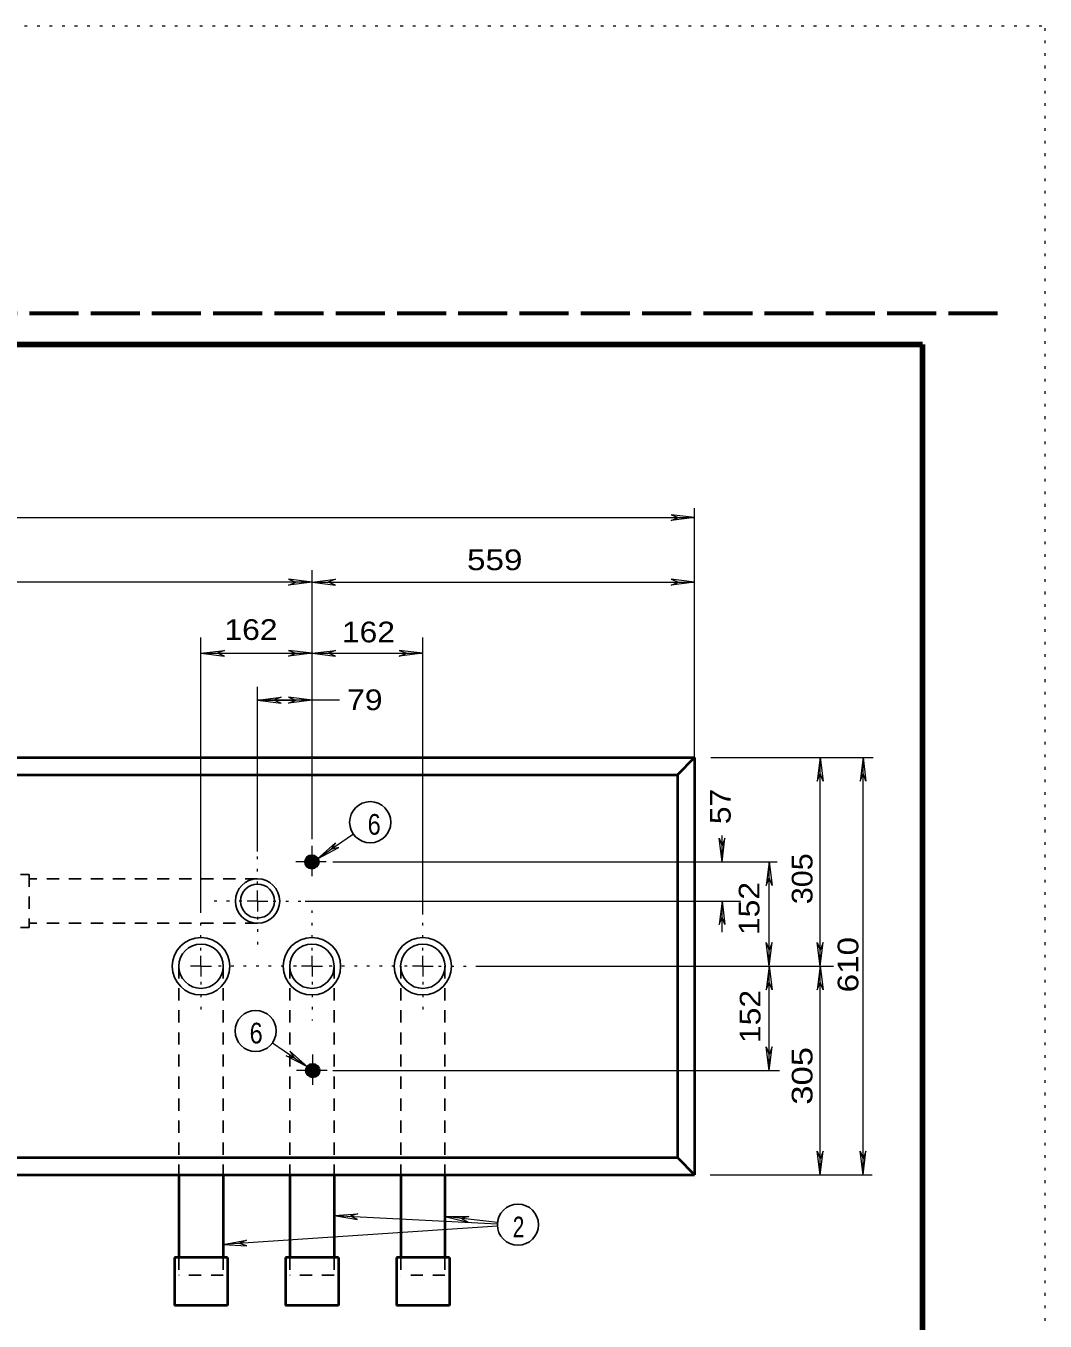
# Model space of a CAD drawing. Extents: x 312583 to 312854, y 144419 to 144597.
# Drawn here: x 312816.07 to 312853.5, y 144549.21 to 144596.78 of the extents above; entities that cross this region are included whole.
import ezdxf

# ---------------------------------------------------------------- set-up
doc = ezdxf.new("R2010")
doc.units = 0
doc.header["$LTSCALE"] = 0.3
for name, pattern in [('DOTTED', [1.5, 0.3, -1.2]), ('LONG_DASHED', [7.5, 6, -1.5]), ('SHORT_DASHED', [2.7, 1.5, -1.2])]:
    doc.linetypes.add(name, pattern=pattern)
for name, color, linetype, lineweight in [('1', 7, 'Continuous', 25), ('2', 7, 'Continuous', 13), ('63', 7, 'DOTTED', 13)]:
    doc.layers.add(name, color=color, linetype=linetype, lineweight=lineweight)

msp = doc.modelspace()

# ---------------------------------------------------------------- linework, layer by layer
at = {"layer": '1', "linetype": 'LONG_DASHED', "lineweight": 60}
msp.add_line((312851.75, 144586.2246), (312583.526, 144586.2246), dxfattribs=at)
at = {"layer": '1', "lineweight": 158}
msp.add_line((312849, 144423.1446), (312849, 144585.0846), dxfattribs=at)
at = {"layer": '1', "lineweight": 40}
for p, q in [((312778.0166, 144569.9153), (312840.6303, 144569.9153)), ((312839.994, 144569.2713), (312840.6303, 144569.9153)), ((312840.6303, 144569.9153), (312840.6303, 144554.5819)), ((312778.6606, 144569.2713), (312839.994, 144569.2713)), ((312839.994, 144569.2713), (312839.994, 144555.2183)), ((312778.6606, 144555.2183), (312839.994, 144555.2183)), ((312839.994, 144555.2183), (312840.6303, 144554.5819)), ((312778.0166, 144554.5819), (312840.6303, 144554.5819)), ((312821.686, 144554.5819), (312821.686, 144551.5459)), ((312823.319, 144554.5819), (312823.319, 144551.5459)), ((312825.757, 144554.5819), (312825.757, 144551.5459)), ((312827.39, 144554.5819), (312827.39, 144551.5459)), ((312829.8356, 144554.5819), (312829.8356, 144551.5459)), ((312831.461, 144554.5819), (312831.461, 144551.5459)), ((312821.525, 144551.5459), (312821.525, 144549.7903)), ((312823.4723, 144551.5459), (312821.525, 144551.5459)), ((312823.4723, 144551.5459), (312823.4723, 144549.7903)), ((312825.6036, 144551.5459), (312825.6036, 144549.7903)), ((312827.551, 144551.5459), (312825.6036, 144551.5459)), ((312827.551, 144551.5459), (312827.551, 144549.7903)), ((312829.6746, 144551.5459), (312829.6746, 144549.7903)), ((312831.622, 144551.5459), (312829.6746, 144551.5459)), ((312831.622, 144551.5459), (312831.622, 144549.7903)), ((312823.4723, 144549.7903), (312821.525, 144549.7903)), ((312827.551, 144549.7903), (312825.6036, 144549.7903)), ((312831.622, 144549.7903), (312829.6746, 144549.7903))]:
    msp.add_line(p, q, dxfattribs=at)
at = {"layer": '1', "linetype": 'SHORT_DASHED'}
for p, q in [((312815.8746, 144565.6143), (312816.189, 144565.6143)), ((312816.189, 144565.6143), (312816.189, 144563.6669)), ((312824.5763, 144565.4533), (312816.189, 144565.4533)), ((312824.5763, 144563.8279), (312816.189, 144563.8279)), ((312815.8746, 144563.6669), (312816.189, 144563.6669)), ((312821.686, 144562.2486), (312821.686, 144554.5819)), ((312823.319, 144562.2486), (312823.319, 144554.5819)), ((312825.757, 144562.2486), (312825.757, 144554.5819)), ((312827.39, 144562.2486), (312827.39, 144554.5819)), ((312829.8356, 144562.2486), (312829.8356, 144554.5819)), ((312831.461, 144562.2486), (312831.461, 144554.5819)), ((312821.686, 144551.5459), (312821.686, 144550.9019)), ((312823.319, 144551.5459), (312823.319, 144550.9019)), ((312825.757, 144551.5459), (312825.757, 144550.9019)), ((312827.39, 144551.5459), (312827.39, 144550.9019)), ((312829.8356, 144551.5459), (312829.8356, 144550.9019)), ((312831.461, 144551.5459), (312831.461, 144550.9019)), ((312823.319, 144550.9019), (312821.686, 144550.9019)), ((312827.39, 144550.9019), (312825.757, 144550.9019)), ((312831.461, 144550.9019), (312829.8356, 144550.9019))]:
    msp.add_line(p, q, dxfattribs=at)
at = {"layer": '1', "lineweight": 158}
msp.add_lwpolyline([(312616.5, 144423.1446), (312616.5, 144585.0846), (312849, 144585.0846)], dxfattribs=at)
at = {"layer": '1', "lineweight": 40}
for centre, radius in [((312826.5741, 144566.0787), 0.2396), ((312826.5741, 144566.0787), 0.2156), ((312826.5741, 144566.0787), 0.1941), ((312826.5741, 144566.0787), 0.1747), ((312826.5741, 144566.0787), 0.1572), ((312826.5741, 144566.0787), 0.1415), ((312826.5741, 144566.0787), 0.1273), ((312826.5741, 144566.0787), 0.1146), ((312826.5741, 144566.0787), 0.1031), ((312826.5741, 144566.0787), 0.0928), ((312826.5741, 144566.0787), 0.0835), ((312826.5741, 144566.0787), 0.0752), ((312826.5741, 144566.0787), 0.0677), ((312826.5741, 144566.0787), 0.0609), ((312826.5741, 144566.0787), 0.0548), ((312826.6061, 144558.4121), 0.2396), ((312826.6061, 144558.4121), 0.2156), ((312826.6061, 144558.4121), 0.1941), ((312826.6061, 144558.4121), 0.1747), ((312826.6061, 144558.4121), 0.1572), ((312826.6061, 144558.4121), 0.1415), ((312826.6061, 144558.4121), 0.1273), ((312826.6061, 144558.4121), 0.1146), ((312826.6061, 144558.4121), 0.1031), ((312826.6061, 144558.4121), 0.0928), ((312826.6061, 144558.4121), 0.0835), ((312826.6061, 144558.4121), 0.0752), ((312826.6061, 144558.4121), 0.0677), ((312826.6061, 144558.4121), 0.0609), ((312826.6061, 144558.4121), 0.0548)]:
    msp.add_circle(centre, radius, dxfattribs=at)
at = {"layer": '1'}
for centre, radius in [((312824.5776, 144564.6412), 0.8146), ((312824.5776, 144564.6412), 0.6232), ((312822.5012, 144562.2454), 1.0542), ((312826.5741, 144562.2454), 1.0542), ((312830.647, 144562.2454), 1.0542), ((312822.5012, 144562.2454), 0.8146), ((312826.5741, 144562.2454), 0.8146), ((312830.647, 144562.2454), 0.8146)]:
    msp.add_circle(centre, radius, dxfattribs=at)
at = {"layer": '2'}
for p, q in [((312840.6303, 144569.9153), (312840.6303, 144579.0769)), ((312778.0166, 144578.7243), (312840.6303, 144578.7243)), ((312839.764, 144578.8316), (312840.04, 144578.7243)), ((312840.6303, 144578.7243), (312839.764, 144578.8316)), ((312839.764, 144578.6169), (312840.04, 144578.7243)), ((312840.6303, 144578.7243), (312839.764, 144578.6169)), ((312826.5773, 144566.9176), (312826.5773, 144576.7999)), ((312826.5773, 144576.3553), (312802.297, 144576.3553)), ((312825.711, 144576.4626), (312825.987, 144576.3553)), ((312826.5773, 144576.3553), (312825.711, 144576.4626)), ((312825.711, 144576.2479), (312825.987, 144576.3553)), ((312826.5773, 144576.3553), (312825.711, 144576.2479)), ((312826.5773, 144576.3553), (312827.4436, 144576.4626)), ((312826.5773, 144576.3553), (312840.6303, 144576.3553)), ((312826.5773, 144576.3553), (312827.4436, 144576.2479)), ((312827.4436, 144576.4626), (312827.1676, 144576.3553)), ((312827.4436, 144576.2479), (312827.1676, 144576.3553)), ((312839.764, 144576.4626), (312840.04, 144576.3553)), ((312840.6303, 144576.3553), (312839.764, 144576.4626)), ((312839.764, 144576.2479), (312840.04, 144576.3553)), ((312840.6303, 144576.3553), (312839.764, 144576.2479)), ((312822.4986, 144564.2343), (312822.4986, 144574.3159)), ((312830.6483, 144564.1423), (312830.6483, 144574.3159)), ((312822.4986, 144573.7409), (312823.365, 144573.8483)), ((312822.4986, 144573.7409), (312823.365, 144573.6336)), ((312822.4986, 144573.7409), (312826.5773, 144573.7409)), ((312823.365, 144573.8483), (312823.089, 144573.7409)), ((312823.365, 144573.6336), (312823.089, 144573.7409)), ((312825.711, 144573.8483), (312825.987, 144573.7409)), ((312826.5773, 144573.7409), (312825.711, 144573.8483)), ((312825.711, 144573.6336), (312825.987, 144573.7409)), ((312826.5773, 144573.7409), (312825.711, 144573.6336)), ((312826.5773, 144573.7409), (312827.4436, 144573.8483)), ((312826.5773, 144573.7409), (312830.6483, 144573.7409)), ((312826.5773, 144573.7409), (312827.4436, 144573.6336)), ((312827.4436, 144573.8483), (312827.1676, 144573.7409)), ((312827.4436, 144573.6336), (312827.1676, 144573.7409)), ((312829.782, 144573.8483), (312830.058, 144573.7409)), ((312830.6483, 144573.7409), (312829.782, 144573.8483)), ((312829.782, 144573.6336), (312830.058, 144573.7409)), ((312830.6483, 144573.7409), (312829.782, 144573.6336)), ((312824.5763, 144566.4576), (312824.5763, 144572.5143)), ((312824.5763, 144572.0159), (312825.4426, 144572.1233)), ((312824.5763, 144572.0159), (312825.4426, 144571.9086)), ((312824.5763, 144572.0159), (312825.895, 144572.0159)), ((312827.5816, 144572.0159), (312824.5763, 144572.0159)), ((312825.4426, 144572.1233), (312825.1666, 144572.0159)), ((312825.4426, 144571.9086), (312825.1666, 144572.0159)), ((312825.711, 144572.1233), (312825.987, 144572.0159)), ((312826.5773, 144572.0159), (312825.711, 144572.1233)), ((312825.711, 144571.9086), (312825.987, 144572.0159)), ((312826.5773, 144572.0159), (312825.711, 144571.9086)), ((312841.2283, 144569.9153), (312847.1844, 144569.9153)), ((312845.2404, 144569.9153), (312845.1331, 144569.0489)), ((312845.2404, 144569.9153), (312845.3478, 144569.0489)), ((312846.8134, 144569.9153), (312846.7061, 144569.0489)), ((312846.8134, 144554.5819), (312846.8134, 144569.9153)), ((312846.8134, 144569.9153), (312846.9208, 144569.0489)), ((312845.1331, 144569.0489), (312845.2404, 144569.3249)), ((312845.3478, 144569.0489), (312845.2404, 144569.3249)), ((312846.7061, 144569.0489), (312846.8134, 144569.3249)), ((312846.9208, 144569.0489), (312846.8134, 144569.3249)), ((312828.0953, 144567.1016), (312826.7843, 144566.1969)), ((312841.6357, 144566.0819), (312841.6357, 144567.0479)), ((312826.5773, 144565.5529), (312826.5773, 144566.6723)), ((312826.7843, 144566.1969), (312827.436, 144566.7796)), ((312826.7843, 144566.1969), (312827.5586, 144566.6033)), ((312827.436, 144566.7796), (312827.2673, 144566.5343)), ((312827.5586, 144566.6033), (312827.2673, 144566.5343)), ((312841.5283, 144566.9483), (312841.6357, 144566.6723)), ((312841.6357, 144566.0819), (312841.5283, 144566.9483)), ((312841.743, 144566.9483), (312841.6357, 144566.6723)), ((312841.6357, 144566.0819), (312841.743, 144566.9483)), ((312827.0986, 144566.0819), (312825.9793, 144566.0819)), ((312827.3363, 144566.0819), (312843.666, 144566.0819)), ((312843.3685, 144566.0819), (312843.2612, 144565.2156)), ((312843.3685, 144566.0819), (312843.4759, 144565.2156)), ((312843.2612, 144565.2156), (312843.3685, 144565.4916)), ((312843.4759, 144565.2156), (312843.3685, 144565.4916)), ((312824.5763, 144564.6406), (312824.193, 144564.6406)), ((312824.5763, 144564.6406), (312824.5763, 144565.0239)), ((312824.5763, 144564.6406), (312824.9596, 144564.6406)), ((312824.5763, 144564.6406), (312824.5763, 144564.2573)), ((312826.3243, 144564.6406), (312842.3093, 144564.6406)), ((312841.6357, 144564.6406), (312841.5283, 144563.7743)), ((312841.6357, 144563.4983), (312841.6357, 144564.6406)), ((312841.6357, 144564.6406), (312841.743, 144563.7743)), ((312841.5283, 144563.7743), (312841.6357, 144564.0503)), ((312841.743, 144563.7743), (312841.6357, 144564.0503)), ((312843.2612, 144563.1149), (312843.3685, 144562.8389)), ((312843.3685, 144562.2486), (312843.2612, 144563.1149)), ((312843.4759, 144563.1149), (312843.3685, 144562.8389)), ((312843.3685, 144562.2486), (312843.4759, 144563.1149)), ((312845.1331, 144563.1149), (312845.2404, 144562.8389)), ((312845.2404, 144562.2486), (312845.1331, 144563.1149)), ((312845.3478, 144563.1149), (312845.2404, 144562.8389)), ((312845.2404, 144562.2486), (312845.3478, 144563.1149)), ((312822.4986, 144562.2486), (312822.4986, 144562.6319)), ((312826.5773, 144562.2486), (312826.5773, 144562.6319)), ((312830.6483, 144562.2486), (312830.6483, 144562.6319)), ((312822.4986, 144562.2486), (312822.1153, 144562.2486)), ((312822.4986, 144562.2486), (312822.882, 144562.2486)), ((312822.4986, 144562.2486), (312822.4986, 144561.8653)), ((312826.5773, 144562.2486), (312826.194, 144562.2486)), ((312826.5773, 144562.2486), (312826.9606, 144562.2486)), ((312826.5773, 144562.2486), (312826.5773, 144561.8653)), ((312830.6483, 144562.2486), (312830.265, 144562.2486)), ((312830.6483, 144562.2486), (312831.0316, 144562.2486)), ((312830.6483, 144562.2486), (312830.6483, 144561.8653)), ((312832.588, 144562.2486), (312845.7274, 144562.2486)), ((312843.3685, 144562.2486), (312843.2612, 144561.3823)), ((312843.3685, 144562.2486), (312843.4759, 144561.3823)), ((312845.2404, 144562.2486), (312845.1331, 144561.3823)), ((312845.2404, 144562.2486), (312845.3478, 144561.3823)), ((312843.2612, 144561.3823), (312843.3685, 144561.6583)), ((312843.4759, 144561.3823), (312843.3685, 144561.6583)), ((312845.1331, 144561.3823), (312845.2404, 144561.6583)), ((312845.3478, 144561.3823), (312845.2404, 144561.6583)), ((312825.1283, 144559.4349), (312826.4086, 144558.5456)), ((312825.6343, 144558.9519), (312825.9256, 144558.8829)), ((312826.4086, 144558.5456), (312825.6343, 144558.9519)), ((312825.757, 144559.1283), (312825.9256, 144558.8829)), ((312826.4086, 144558.5456), (312825.757, 144559.1283)), ((312826.608, 144557.8863), (312826.608, 144559.0056)), ((312843.2612, 144559.2816), (312843.3685, 144559.0056)), ((312843.3685, 144558.4153), (312843.2612, 144559.2816)), ((312843.4759, 144559.2816), (312843.3685, 144559.0056)), ((312843.3685, 144558.4153), (312843.4759, 144559.2816)), ((312827.137, 144558.4153), (312826.01, 144558.4153)), ((312827.3363, 144558.4153), (312843.7407, 144558.4153)), ((312845.1331, 144555.4483), (312845.2404, 144555.1723)), ((312845.2404, 144554.5819), (312845.1331, 144555.4483)), ((312845.3478, 144555.4483), (312845.2404, 144555.1723)), ((312845.2404, 144554.5819), (312845.3478, 144555.4483)), ((312846.7061, 144555.4483), (312846.8134, 144555.1723)), ((312846.8134, 144554.5819), (312846.7061, 144555.4483)), ((312846.9208, 144555.4483), (312846.8134, 144555.1723)), ((312846.8134, 144554.5819), (312846.9208, 144555.4483)), ((312841.2053, 144554.5819), (312847.1471, 144554.5819)), ((312827.39, 144553.0946), (312828.2563, 144553.1559)), ((312827.39, 144553.0946), (312833.3853, 144552.7879)), ((312827.39, 144553.0946), (312828.2486, 144552.9413)), ((312828.2563, 144553.1559), (312827.9803, 144553.0639)), ((312828.2486, 144552.9413), (312827.9803, 144553.0639)), ((312831.461, 144553.0486), (312832.335, 144553.0563)), ((312833.3853, 144552.8339), (312831.461, 144553.0486)), ((312831.461, 144553.0486), (312832.312, 144552.8416)), ((312832.335, 144553.0563), (312832.0513, 144552.9796)), ((312832.312, 144552.8416), (312832.0513, 144552.9796)), ((312833.3853, 144552.7036), (312823.319, 144552.0289)), ((312823.319, 144552.0289), (312824.17, 144552.1899)), ((312823.319, 144552.0289), (312824.1853, 144551.9753)), ((312824.17, 144552.1899), (312823.9016, 144552.0673)), ((312824.1853, 144551.9753), (312823.9016, 144552.0673))]:
    msp.add_line(p, q, dxfattribs=at)
at = {"layer": '2', "linetype": 'DOTTED'}
for p, q in [((312824.5763, 144565.2616), (312824.5763, 144566.4576)), ((312824.0013, 144564.6406), (312822.7976, 144564.6406)), ((312825.1513, 144564.6406), (312826.3243, 144564.6406)), ((312822.4986, 144562.8236), (312822.4986, 144564.2343)), ((312826.5773, 144562.8236), (312826.5773, 144564.2956)), ((312824.5763, 144564.0656), (312824.5763, 144562.9769)), ((312830.6483, 144562.8236), (312830.6483, 144564.1423)), ((312826.0023, 144562.2486), (312823.066, 144562.2486)), ((312830.0733, 144562.2486), (312827.1446, 144562.2486)), ((312831.2233, 144562.2486), (312832.588, 144562.2486)), ((312822.4986, 144561.6736), (312822.4986, 144560.3779)), ((312826.5773, 144561.6736), (312826.5773, 144560.2553)), ((312830.6483, 144561.6736), (312830.6483, 144560.3473))]:
    msp.add_line(p, q, dxfattribs=at)
at = {"layer": '2'}
for points in [[(312845.2404, 144554.5819), (312845.2404, 144562.2486), (312845.2404, 144569.9153)], [(312843.3685, 144558.4153), (312843.3685, 144562.2486), (312843.3685, 144566.0819)]]:
    msp.add_lwpolyline(points, dxfattribs=at)
at = {"layer": '2', "lineweight": 25}
for centre in [(312828.715, 144567.5354), (312824.5073, 144559.8687), (312834.1398, 144552.7528)]:
    msp.add_circle(centre, 0.7557, dxfattribs=at)
at = {"layer": '63'}
msp.add_line((312601.2, 144596.7846), (312853.5, 144596.7846), dxfattribs=at)
msp.add_lwpolyline([(312601.2, 144418.5846), (312853.5, 144418.5846), (312853.5, 144596.7846)], dxfattribs=at)

# ---------------------------------------------------------------- texts
at = {"layer": '2'}
for s, width, p in [('559 ', 1.2, (312832.2707, 144576.7944)), ('162 ', 1.15, (312823.361, 144574.2307)), ('162 ', 1.15, (312827.6742, 144574.1436)), ('79 ', 1.15, (312827.8675, 144571.6527)), ('6', 0.85, (312828.621, 144567.0777)), ('6', 0.85, (312824.2856, 144559.411)), ('2', 0.75, (312833.95, 144552.2887))]:
    msp.add_text(s, height=0.76, dxfattribs=dict(at, width=width)).set_placement(p)
for s, width, p in [('57 ', 1.15, (312841.9531, 144567.4642)), ('305', 1.1, (312844.9571, 144564.5273)), ('152 ', 1.15, (312843.0104, 144563.3915)), ('610 ', 1.2, (312846.6422, 144561.2853)), ('152 ', 1.15, (312843.0477, 144559.4265)), ('305 ', 1.25, (312844.9571, 144557.1604))]:
    msp.add_text(s, height=0.76, rotation=90, dxfattribs=dict(at, width=width)).set_placement(p)

doc.saveas('drawing.dxf')
